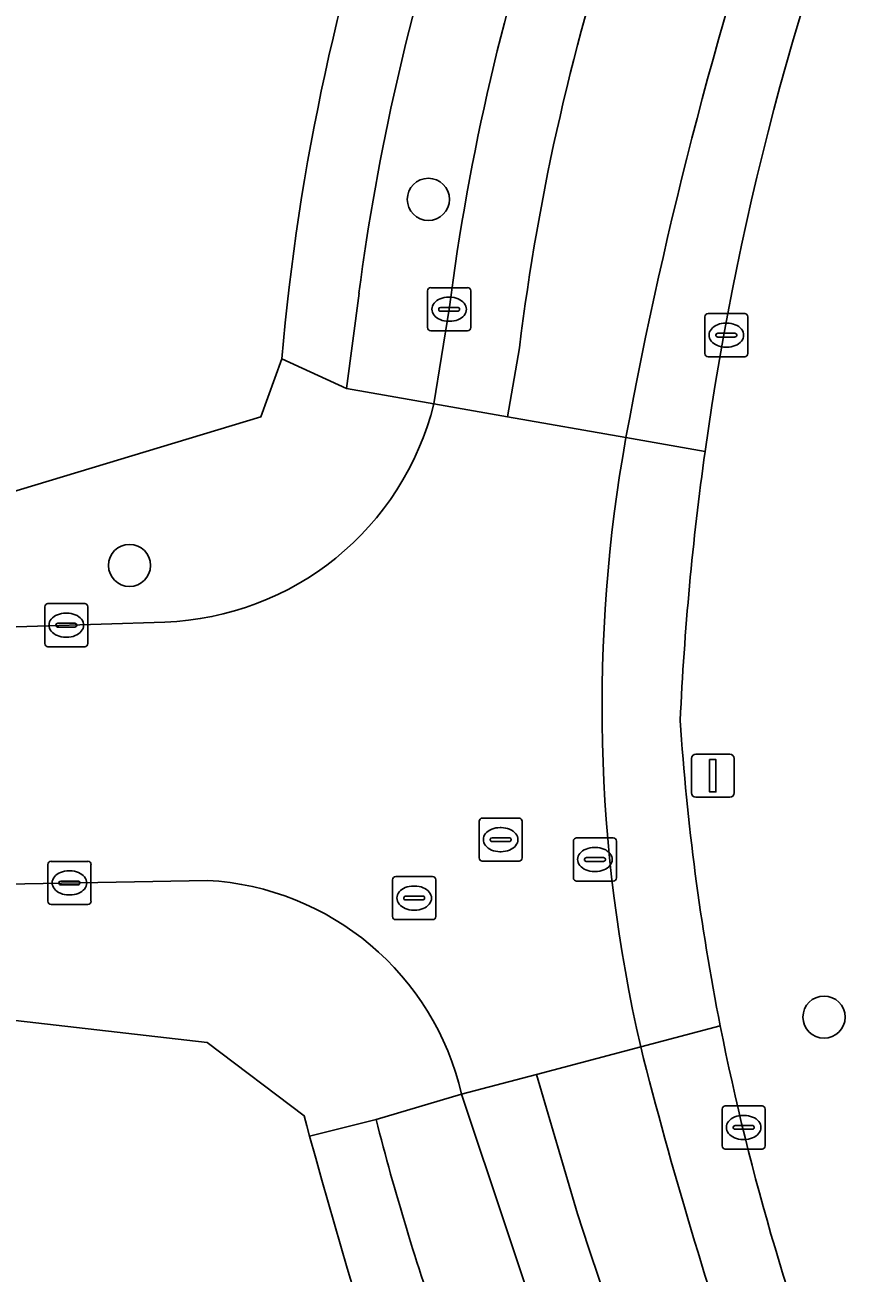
# Model space of a CAD drawing. Extents: x 159039 to 160102, y 381214 to 382524.
# Drawn here: x 159371.71 to 159391.12, y 381742.07 to 381771.02 of the extents above; entities that cross this region are included whole.
import ezdxf

# ---------------------------------------------------------------- set-up
doc = ezdxf.new("R2010")
doc.units = 0
for name, color, linetype in [('IMGEO_Boom', 7, 'Continuous'), ('IMGEO_Erf', 7, 'Continuous'), ('IMGEO_Kolk', 7, 'Continuous'), ('IMGEO_Lichtmast', 7, 'Continuous'), ('IMGEO_Parkeervlak_open', 7, 'Continuous'), ('IMGEO_Rijbaan_lokaal_gesloten', 7, 'Continuous'), ('IMGEO_Rijbaan_lokaal_open', 7, 'Continuous'), ('IMGEO_Rioolput', 7, 'Continuous'), ('IMGEO_Voetpad_open', 7, 'Continuous')]:
    doc.layers.add(name, color=color, linetype=linetype)

msp = doc.modelspace()

# ---------------------------------------------------------------- linework, layer by layer
at = {"layer": 'IMGEO_Boom'}
for centre in [(159381.075, 381766.979), (159374.139, 381758.487), (159390.257, 381748.009)]:
    msp.add_circle(centre, 0.489, dxfattribs=at)
at = {"layer": 'IMGEO_Erf'}
for points in [[(159348.603, 381773.193), (159364.313, 381763.192), (159368.873, 381760.39), (159369.834, 381760.063), (159370.603, 381759.95), (159377.184, 381761.932), (159377.672, 381763.277)], [(159378.318, 381745.249), (159378.254, 381745.484), (159378.19, 381745.72), (159375.942, 381747.422), (159367.982, 381748.335), (159365.546, 381748.815), (159364.087, 381749.178), (159362.574, 381750), (159352.973, 381756.136)]]:
    msp.add_lwpolyline(points, dxfattribs=at)
for centre, radius, start, end in [((159429.958, 381758.726), 52.484, 160.3849, 175.0258), ((159526.554, 381785.747), 153.668, 195.28016, 201.61746)]:
    msp.add_arc(centre, radius, start, end, dxfattribs=at)
at = {"layer": 'IMGEO_Kolk'}
for p, q in [((159381.131, 381764.93), (159381.983, 381764.93)), ((159381.056, 381764.004), (159381.056, 381764.856)), ((159381.544, 381764.71), (159381.569, 381764.71)), ((159382.057, 381764.856), (159382.057, 381764.004)), ((159381.315, 381764.424), (159381.315, 381764.436)), ((159381.753, 381764.387), (159381.355, 381764.387)), ((159381.358, 381764.473), (159381.756, 381764.473)), ((159381.799, 381764.436), (159381.799, 381764.424)), ((159381.567, 381764.15), (159381.542, 381764.15)), ((159387.489, 381763.403), (159387.489, 381764.255)), ((159387.564, 381764.329), (159388.416, 381764.329)), ((159387.977, 381764.109), (159388.002, 381764.109)), ((159388.49, 381764.255), (159388.49, 381763.403)), ((159381.983, 381763.93), (159381.131, 381763.93)), ((159387.748, 381763.823), (159387.748, 381763.835)), ((159388.186, 381763.786), (159387.788, 381763.786)), ((159387.791, 381763.872), (159388.189, 381763.872)), ((159388.232, 381763.835), (159388.232, 381763.823)), ((159388, 381763.549), (159387.975, 381763.549)), ((159388.416, 381763.329), (159387.564, 381763.329)), ((159372.172, 381756.675), (159372.172, 381757.527)), ((159372.247, 381757.601), (159373.099, 381757.601)), ((159373.173, 381757.527), (159373.173, 381756.675)), ((159372.474, 381757.144), (159372.872, 381757.144)), ((159372.66, 381757.381), (159372.685, 381757.381)), ((159372.431, 381757.095), (159372.431, 381757.107)), ((159372.869, 381757.058), (159372.471, 381757.058)), ((159372.683, 381756.821), (159372.658, 381756.821)), ((159372.915, 381757.107), (159372.915, 381757.095)), ((159373.099, 381756.601), (159372.247, 381756.601)), ((159372.319, 381751.622), (159373.171, 381751.622)), ((159372.244, 381750.696), (159372.244, 381751.548)), ((159372.732, 381751.402), (159372.757, 381751.402)), ((159373.245, 381751.548), (159373.245, 381750.696)), ((159372.503, 381751.116), (159372.503, 381751.128)), ((159372.941, 381751.079), (159372.543, 381751.079)), ((159372.546, 381751.165), (159372.944, 381751.165)), ((159372.987, 381751.128), (159372.987, 381751.116)), ((159372.755, 381750.842), (159372.73, 381750.842)), ((159373.171, 381750.622), (159372.319, 381750.622)), ((159387.89, 381745.023), (159387.89, 381745.875)), ((159387.965, 381745.949), (159388.817, 381745.949)), ((159388.891, 381745.875), (159388.891, 381745.023)), ((159388.378, 381745.729), (159388.403, 381745.729)), ((159388.149, 381745.443), (159388.149, 381745.455)), ((159388.587, 381745.406), (159388.189, 381745.406)), ((159388.192, 381745.492), (159388.59, 381745.492)), ((159388.633, 381745.455), (159388.633, 381745.443)), ((159388.401, 381745.169), (159388.376, 381745.169)), ((159388.817, 381744.949), (159387.965, 381744.949))]:
    msp.add_line(p, q, dxfattribs=at)
for points in [[(159381.131, 381764.93), (159381.983, 381764.93)], [(159381.056, 381764.004), (159381.056, 381764.856)], [(159382.057, 381764.856), (159382.057, 381764.004)], [(159387.489, 381763.403), (159387.489, 381764.255)], [(159387.564, 381764.329), (159388.416, 381764.329)], [(159388.49, 381764.255), (159388.49, 381763.403)], [(159381.983, 381763.93), (159381.131, 381763.93)], [(159388.416, 381763.329), (159387.564, 381763.329)], [(159372.172, 381756.675), (159372.172, 381757.527)], [(159372.247, 381757.601), (159373.099, 381757.601)], [(159373.173, 381757.527), (159373.173, 381756.675)], [(159373.099, 381756.601), (159372.247, 381756.601)], [(159372.319, 381751.622), (159373.171, 381751.622)], [(159372.244, 381750.696), (159372.244, 381751.548)], [(159373.245, 381751.548), (159373.245, 381750.696)], [(159373.171, 381750.622), (159372.319, 381750.622)], [(159387.89, 381745.023), (159387.89, 381745.875)], [(159387.965, 381745.949), (159388.817, 381745.949)], [(159388.891, 381745.875), (159388.891, 381745.023)], [(159388.817, 381744.949), (159387.965, 381744.949)]]:
    msp.add_lwpolyline(points, dxfattribs=at)
for centre, radius, start, end in [((159381.133, 381764.854), 0.0765, 91.552, 178.448), ((159381.133, 381764.854), 0.0765, 91.552, 178.448), ((159381.981, 381764.854), 0.0765, 1.552, 88.448), ((159381.981, 381764.854), 0.0765, 1.552, 88.448), ((159381.355, 381764.433), 0.0403, 85.8775, 175.7526), ((159381.352, 381764.423), 0.0366, 178.938, 274.7102), ((159381.756, 381764.43), 0.043, 264.8664, 352.4533), ((159381.76, 381764.435), 0.0386, 1.7309, 96.639), ((159387.566, 381764.253), 0.0765, 91.552, 178.448), ((159387.566, 381764.253), 0.0765, 91.552, 178.448), ((159388.414, 381764.253), 0.0765, 1.552, 88.448), ((159388.414, 381764.253), 0.0765, 1.552, 88.448), ((159381.133, 381764.006), 0.0765, 181.552, 268.448), ((159381.133, 381764.006), 0.0765, 181.552, 268.448), ((159381.981, 381764.006), 0.0765, 271.552, 358.448), ((159381.981, 381764.006), 0.0765, 271.552, 358.448), ((159387.788, 381763.832), 0.0403, 85.8775, 175.7526), ((159387.785, 381763.822), 0.0366, 178.938, 274.7102), ((159388.189, 381763.829), 0.043, 264.8664, 352.4533), ((159388.193, 381763.834), 0.0386, 1.7309, 96.639), ((159387.566, 381763.405), 0.0765, 181.552, 268.448), ((159387.566, 381763.405), 0.0765, 181.552, 268.448), ((159388.414, 381763.405), 0.0765, 271.552, 358.448), ((159388.414, 381763.405), 0.0765, 271.552, 358.448), ((159372.249, 381757.525), 0.0765, 91.552, 178.448), ((159372.249, 381757.525), 0.0765, 91.552, 178.448), ((159373.097, 381757.525), 0.0765, 1.552, 88.448), ((159373.097, 381757.525), 0.0765, 1.552, 88.448), ((159372.471, 381757.104), 0.0403, 85.8775, 175.7526), ((159372.876, 381757.106), 0.0386, 1.7309, 96.639), ((159372.468, 381757.094), 0.0366, 178.938, 274.7102), ((159372.872, 381757.101), 0.043, 264.8664, 352.4533), ((159372.249, 381756.677), 0.0765, 181.552, 268.448), ((159372.249, 381756.677), 0.0765, 181.552, 268.448), ((159373.097, 381756.677), 0.0765, 271.552, 358.448), ((159373.097, 381756.677), 0.0765, 271.552, 358.448), ((159372.321, 381751.546), 0.0765, 91.552, 178.448), ((159372.321, 381751.546), 0.0765, 91.552, 178.448), ((159373.169, 381751.546), 0.0765, 1.552, 88.448), ((159373.169, 381751.546), 0.0765, 1.552, 88.448), ((159372.543, 381751.125), 0.0403, 85.8775, 175.7526), ((159372.54, 381751.115), 0.0366, 178.938, 274.7102), ((159372.944, 381751.122), 0.043, 264.8664, 352.4533), ((159372.948, 381751.127), 0.0386, 1.7309, 96.639), ((159372.321, 381750.698), 0.0765, 181.552, 268.448), ((159372.321, 381750.698), 0.0765, 181.552, 268.448), ((159373.169, 381750.698), 0.0765, 271.552, 358.448), ((159373.169, 381750.698), 0.0765, 271.552, 358.448), ((159387.967, 381745.873), 0.0765, 91.552, 178.448), ((159387.967, 381745.873), 0.0765, 91.552, 178.448), ((159388.815, 381745.873), 0.0765, 1.552, 88.448), ((159388.815, 381745.873), 0.0765, 1.552, 88.448), ((159388.189, 381745.452), 0.0403, 85.8775, 175.7526), ((159388.186, 381745.442), 0.0366, 178.938, 274.7102), ((159388.59, 381745.449), 0.043, 264.8664, 352.4533), ((159388.594, 381745.454), 0.0386, 1.7309, 96.639), ((159387.967, 381745.025), 0.0765, 181.552, 268.448), ((159387.967, 381745.025), 0.0765, 181.552, 268.448), ((159388.815, 381745.025), 0.0765, 271.552, 358.448), ((159388.815, 381745.025), 0.0765, 271.552, 358.448)]:
    msp.add_arc(centre, radius, start, end, dxfattribs=at)
for centre, major_axis, ratio, start_param, end_param in [((159381.543, 381764.43), (-0.387, 0.002), 0.722429, 4.712389, 7.853982), ((159381.568, 381764.43), (-0.39, 0.002), 0.717154, 1.570796, 4.712389), ((159387.976, 381763.829), (-0.387, 0.002), 0.722429, 4.712389, 7.853982), ((159388.001, 381763.829), (-0.39, 0.002), 0.717154, 1.570796, 4.712389), ((159372.659, 381757.101), (-0.387, 0.002), 0.722429, 4.712389, 7.853982), ((159372.684, 381757.101), (-0.39, 0.002), 0.717154, 1.570796, 4.712389), ((159372.731, 381751.122), (-0.387, 0.002), 0.722429, 4.712389, 7.853982), ((159372.756, 381751.122), (-0.39, 0.002), 0.717154, 1.570796, 4.712389), ((159388.377, 381745.449), (-0.387, 0.002), 0.722429, 4.712389, 7.853982), ((159388.402, 381745.449), (-0.39, 0.002), 0.717154, 1.570796, 4.712389)]:
    msp.add_ellipse(centre, major_axis=major_axis, ratio=ratio, start_param=start_param, end_param=end_param, dxfattribs=at)
at = {"layer": 'IMGEO_Lichtmast'}
for p, q in [((159387.179, 381753.208), (159387.179, 381754.008)), ((159387.179, 381754.008), (159387.179, 381753.208)), ((159387.279, 381754.108), (159388.069, 381754.108)), ((159388.069, 381754.108), (159387.279, 381754.108)), ((159388.169, 381754.008), (159388.169, 381753.208)), ((159388.169, 381753.208), (159388.169, 381754.008)), ((159388.069, 381753.108), (159387.279, 381753.108)), ((159387.279, 381753.108), (159388.069, 381753.108))]:
    msp.add_line(p, q, dxfattribs=at)
msp.add_lwpolyline([(159387.599, 381753.983), (159387.749, 381753.983), (159387.749, 381753.233), (159387.599, 381753.233), (159387.599, 381753.983)], dxfattribs=at)
for centre, start, end in [((159387.279, 381754.008), 90, 180), ((159387.279, 381754.008), 90, 180), ((159388.069, 381754.008), 0, 90), ((159388.069, 381754.008), 360, 90), ((159387.279, 381753.208), 180, 270), ((159387.279, 381753.208), 180, 270), ((159388.069, 381753.208), 270, 0), ((159388.069, 381753.208), 270, 0)]:
    msp.add_arc(centre, 0.1, start, end, dxfattribs=at)
at = {"layer": 'IMGEO_Parkeervlak_open'}
for points in [[(159379.465, 381764.806), (159379.173, 381762.594), (159381.201, 381762.237), (159381.557, 381764.43)], [(159381.38, 381740.614), (159382.868, 381736.162), (159384.988, 381736.799), (159381.843, 381746.219), (159379.86, 381745.637)]]:
    msp.add_lwpolyline(points, dxfattribs=at)
for centre, radius, start, end in [((159434.783, 381757.619), 53.66, 161.1331, 172.7078), ((159431.718, 381757.984), 52.697, 161.7509, 172.5618), ((159437.976, 381760.482), 59.982, 194.32898, 199.34349)]:
    msp.add_arc(centre, radius, start, end, dxfattribs=at)
at = {"layer": 'IMGEO_Rijbaan_lokaal_gesloten'}
for points in [[(159381.557, 381764.43), (159381.201, 381762.237), (159382.914, 381761.936), (159383.188, 381763.538)], [(159383.188, 381763.538), (159382.914, 381761.936), (159385.66, 381761.453)], [(159385.66, 381761.453), (159387.496, 381761.13)], [(159387.496, 381761.13), (159385.66, 381761.453)], [(159387.849, 381747.804), (159386.002, 381747.316)], [(159386.002, 381747.316), (159387.849, 381747.804)], [(159386.002, 381747.316), (159383.582, 381746.678), (159384.532, 381743.445)], [(159383.582, 381746.678), (159381.843, 381746.219), (159384.988, 381736.799)], [(159384.532, 381743.445), (159383.582, 381746.678)]]:
    msp.add_lwpolyline(points, dxfattribs=at)
for centre, radius, start, end in [((159435.607, 381757.113), 52.811, 149.3853, 173.0124), ((159435.607, 381757.113), 52.811, 149.3853, 173.0124), ((159454.454, 381751.79), 67.606, 157.41802, 172.05891), ((159485.868, 381743.005), 101.892, 161.03675, 169.56885), ((159485.868, 381743.005), 101.892, 161.03675, 169.56885), ((159434.783, 381757.619), 53.66, 161.1331, 172.7078), ((159420.315, 381755.219), 35.211, 169.8017, 192.97), ((159454.28, 381751.808), 67.431, 172.0537, 177.3803), ((159442.381, 381758.565), 55.584, 183.791, 191.163), ((159442.639, 381758.602), 55.844, 191.1493, 202.0263), ((159484.709, 381772.301), 101.82, 194.20461, 204.10116), ((159484.709, 381772.301), 101.82, 194.20461, 204.10116), ((159505.895, 381782.949), 127.63, 198.03033, 221.6169), ((159505.895, 381782.949), 127.63, 198.03033, 221.6169)]:
    msp.add_arc(centre, radius, start, end, dxfattribs=at)
at = {"layer": 'IMGEO_Rijbaan_lokaal_open'}
for points in [[(159385.66, 381761.453), (159382.914, 381761.936), (159381.201, 381762.237)], [(159374.956, 381757.173), (159370.518, 381757.033)], [(159367.461, 381751.026), (159375.949, 381751.181)], [(159381.843, 381746.219), (159383.582, 381746.678), (159386.002, 381747.316)]]:
    msp.add_lwpolyline(points, dxfattribs=at)
for centre, radius, start, end in [((159374.724, 381763.842), 6.673, 271.9927, 346.0837), ((159420.315, 381755.219), 35.211, 169.8017, 192.97), ((159375.599, 381744.783), 6.407, 12.9479, 86.8658)]:
    msp.add_arc(centre, radius, start, end, dxfattribs=at)
at = {"layer": 'IMGEO_Rioolput'}
for p, q in [((159382.251, 381751.7), (159382.251, 381752.552)), ((159382.326, 381752.626), (159383.178, 381752.626)), ((159383.252, 381752.552), (159383.252, 381751.7)), ((159382.739, 381752.406), (159382.764, 381752.406)), ((159382.51, 381752.12), (159382.51, 381752.132)), ((159382.948, 381752.083), (159382.55, 381752.083)), ((159382.553, 381752.169), (159382.951, 381752.169)), ((159382.994, 381752.132), (159382.994, 381752.12)), ((159384.439, 381751.239), (159384.439, 381752.091)), ((159384.514, 381752.165), (159385.366, 381752.165)), ((159384.927, 381751.945), (159384.952, 381751.945)), ((159385.44, 381752.091), (159385.44, 381751.239)), ((159383.178, 381751.626), (159382.326, 381751.626)), ((159382.762, 381751.846), (159382.737, 381751.846)), ((159384.698, 381751.659), (159384.698, 381751.671)), ((159385.136, 381751.622), (159384.738, 381751.622)), ((159384.741, 381751.708), (159385.139, 381751.708)), ((159385.182, 381751.671), (159385.182, 381751.659)), ((159384.95, 381751.385), (159384.925, 381751.385)), ((159380.245, 381750.344), (159380.245, 381751.196)), ((159380.32, 381751.27), (159381.172, 381751.27)), ((159380.733, 381751.05), (159380.758, 381751.05)), ((159381.246, 381751.196), (159381.246, 381750.344)), ((159385.366, 381751.165), (159384.514, 381751.165)), ((159380.504, 381750.764), (159380.504, 381750.776)), ((159380.547, 381750.813), (159380.945, 381750.813)), ((159380.988, 381750.776), (159380.988, 381750.764)), ((159380.942, 381750.727), (159380.544, 381750.727)), ((159380.756, 381750.49), (159380.731, 381750.49)), ((159381.172, 381750.27), (159380.32, 381750.27))]:
    msp.add_line(p, q, dxfattribs=at)
for points in [[(159382.251, 381751.7), (159382.251, 381752.552)], [(159382.326, 381752.626), (159383.178, 381752.626)], [(159383.252, 381752.552), (159383.252, 381751.7)], [(159384.439, 381751.239), (159384.439, 381752.091)], [(159384.514, 381752.165), (159385.366, 381752.165)], [(159385.44, 381752.091), (159385.44, 381751.239)], [(159383.178, 381751.626), (159382.326, 381751.626)], [(159380.245, 381750.344), (159380.245, 381751.196)], [(159380.32, 381751.27), (159381.172, 381751.27)], [(159381.246, 381751.196), (159381.246, 381750.344)], [(159385.366, 381751.165), (159384.514, 381751.165)], [(159381.172, 381750.27), (159380.32, 381750.27)]]:
    msp.add_lwpolyline(points, dxfattribs=at)
for centre, radius, start, end in [((159382.328, 381752.55), 0.0765, 91.552, 178.448), ((159382.328, 381752.55), 0.0765, 91.552, 178.448), ((159383.176, 381752.55), 0.0765, 1.552, 88.448), ((159383.176, 381752.55), 0.0765, 1.552, 88.448), ((159382.55, 381752.129), 0.0403, 85.8775, 175.7526), ((159382.547, 381752.119), 0.0366, 178.938, 274.7102), ((159382.951, 381752.126), 0.043, 264.8664, 352.4533), ((159382.955, 381752.131), 0.0386, 1.7309, 96.639), ((159384.516, 381752.089), 0.0765, 91.552, 178.448), ((159384.516, 381752.089), 0.0765, 91.552, 178.448), ((159385.364, 381752.089), 0.0765, 1.552, 88.448), ((159385.364, 381752.089), 0.0765, 1.552, 88.448), ((159382.328, 381751.702), 0.0765, 181.552, 268.448), ((159382.328, 381751.702), 0.0765, 181.552, 268.448), ((159383.176, 381751.702), 0.0765, 271.552, 358.448), ((159383.176, 381751.702), 0.0765, 271.552, 358.448), ((159384.738, 381751.668), 0.0403, 85.8775, 175.7526), ((159384.735, 381751.658), 0.0366, 178.938, 274.7102), ((159385.139, 381751.665), 0.043, 264.8664, 352.4533), ((159385.143, 381751.67), 0.0386, 1.7309, 96.639), ((159380.322, 381751.194), 0.0765, 91.552, 178.448), ((159380.322, 381751.194), 0.0765, 91.552, 178.448), ((159381.17, 381751.194), 0.0765, 1.552, 88.448), ((159381.17, 381751.194), 0.0765, 1.552, 88.448), ((159384.516, 381751.241), 0.0765, 181.552, 268.448), ((159384.516, 381751.241), 0.0765, 181.552, 268.448), ((159385.364, 381751.241), 0.0765, 271.552, 358.448), ((159385.364, 381751.241), 0.0765, 271.552, 358.448), ((159380.544, 381750.773), 0.0403, 85.8775, 175.7526), ((159380.541, 381750.763), 0.0366, 178.938, 274.7102), ((159380.945, 381750.77), 0.043, 264.8664, 352.4533), ((159380.949, 381750.775), 0.0386, 1.7309, 96.639), ((159380.322, 381750.346), 0.0765, 181.552, 268.448), ((159380.322, 381750.346), 0.0765, 181.552, 268.448), ((159381.17, 381750.346), 0.0765, 271.552, 358.448), ((159381.17, 381750.346), 0.0765, 271.552, 358.448)]:
    msp.add_arc(centre, radius, start, end, dxfattribs=at)
for centre, major_axis, ratio, start_param, end_param in [((159382.738, 381752.126), (-0.387, 0.002), 0.722429, 4.712389, 7.853982), ((159382.763, 381752.126), (-0.39, 0.002), 0.717154, 1.570796, 4.712389), ((159384.926, 381751.665), (-0.387, 0.002), 0.722429, 4.712389, 7.853982), ((159384.951, 381751.665), (-0.39, 0.002), 0.717154, 1.570796, 4.712389), ((159380.732, 381750.77), (-0.387, 0.002), 0.722429, 4.712389, 7.853982), ((159380.757, 381750.77), (-0.39, 0.002), 0.717154, 1.570796, 4.712389)]:
    msp.add_ellipse(centre, major_axis=major_axis, ratio=ratio, start_param=start_param, end_param=end_param, dxfattribs=at)
at = {"layer": 'IMGEO_Voetpad_open'}
for points in [[(159312.275, 381782.1), (159324.259, 381774.451), (159327.518, 381772.371), (159332.454, 381769.238), (159344.648, 381761.468), (159348.089, 381759.275), (159348.189, 381759.211), (159352.973, 381756.136), (159362.574, 381750), (159364.087, 381749.178), (159365.546, 381748.815), (159367.982, 381748.335), (159375.942, 381747.422), (159378.19, 381745.72), (159378.254, 381745.484), (159378.318, 381745.249), (159379.86, 381745.637), (159381.843, 381746.219)], [(159381.201, 381762.237), (159379.173, 381762.594), (159377.672, 381763.277), (159377.184, 381761.932), (159370.603, 381759.95), (159369.834, 381760.063), (159368.873, 381760.39), (159364.313, 381763.192), (159348.603, 381773.193)], [(159377.672, 381763.277), (159379.173, 381762.594), (159379.465, 381764.806)], [(159370.518, 381757.033), (159374.956, 381757.173)], [(159375.949, 381751.181), (159367.461, 381751.026)], [(159379.86, 381745.637), (159378.318, 381745.249)]]:
    msp.add_lwpolyline(points, dxfattribs=at)
for centre, radius, start, end in [((159454.454, 381751.79), 67.606, 157.41802, 172.05891), ((159429.958, 381758.726), 52.484, 160.3849, 175.0258), ((159431.718, 381757.984), 52.697, 161.7509, 172.5618), ((159374.724, 381763.842), 6.673, 271.9927, 346.0837), ((159454.28, 381751.808), 67.431, 172.0537, 177.3803), ((159442.381, 381758.565), 55.584, 183.791, 191.163), ((159375.599, 381744.783), 6.407, 12.9479, 86.8658), ((159442.639, 381758.602), 55.844, 191.1493, 202.0263), ((159437.976, 381760.482), 59.982, 194.32898, 199.34349), ((159526.554, 381785.747), 153.668, 195.28016, 201.61746)]:
    msp.add_arc(centre, radius, start, end, dxfattribs=at)

doc.saveas('drawing.dxf')
